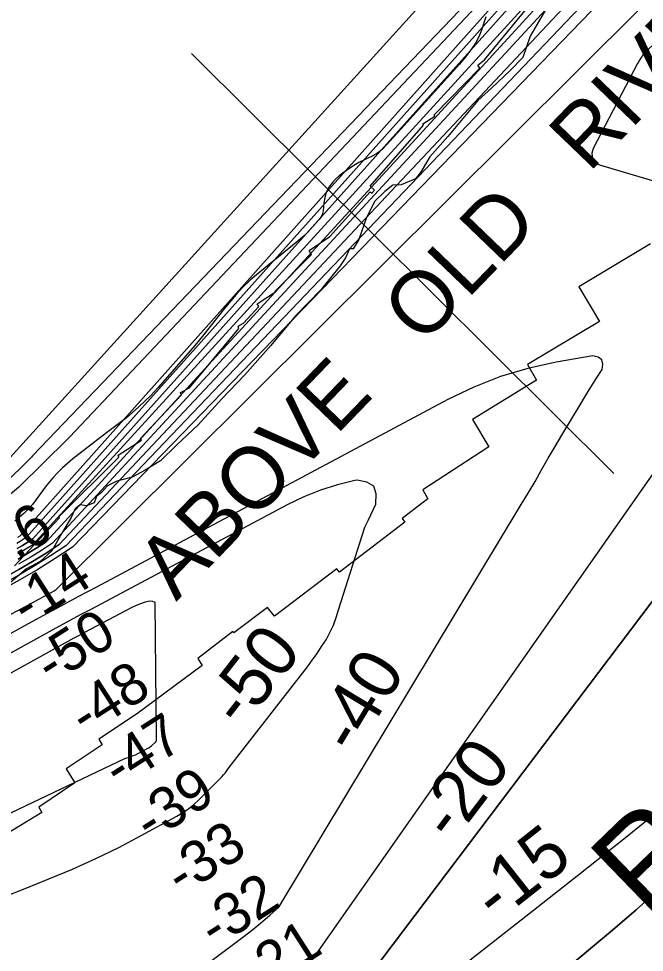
# Model space of a CAD drawing. Extents: x 3146026 to 3183936, y 897894 to 923344.
# Drawn here: x 3179758 to 3180766, y 906651 to 908156 of the extents above; entities that cross this region are included whole.
import ezdxf

# ---------------------------------------------------------------- set-up
doc = ezdxf.new("R2010")
doc.units = 0
for name, color, linetype in [('V-RIVR-EDGE', 7, 'Continuous'), ('V-RIVR-IDEN', 7, 'Continuous'), ('V-RIVR-RANG', 7, 'Continuous'), ('V-RRAP-RVMT', 7, 'Continuous'), ('V-RRAP-RVMT-IDEN', 7, 'Continuous'), ('V-SITE-VEGE', 7, 'Continuous'), ('V-TOPO-DPTH', 7, 'Continuous'), ('V-TOPO-MAJR', 7, 'Continuous'), ('V-TOPO-MAJR-IDEN', 7, 'Continuous'), ('V-TOPO-MINR', 7, 'Continuous'), ('V-TOPO-MINR-IDEN', 7, 'Continuous'), ('V-TOPO-WATR', 7, 'Continuous')]:
    doc.layers.add(name, color=color, linetype=linetype)

msp = doc.modelspace()

# ---------------------------------------------------------------- linework, layer by layer
at = {"layer": 'V-RIVR-EDGE'}
for points in [[(3180620, 908192.7), (3180582.5, 908127.7), (3180570.4, 908093.1), (3180550, 908072.4), (3180520.4, 908044.3), (3180498.2, 908024), (3180449.5, 907965.9), (3180420.8, 907933.2), (3180406.9, 907909.2), (3180397.6, 907897.7), (3180374.5, 907888), (3180361.1, 907887.6), (3180348.1, 907877), (3180331.9, 907861.8), (3180318.5, 907835.5), (3180306.4, 907800), (3180297.1, 907784.8), (3180291.1, 907784.8), (3180285.1, 907770.5), (3180276.3, 907757.6), (3180245.2, 907718.9), (3180204.5, 907676.9), (3180164.6, 907629), (3180122, 907581.1), (3180085.9, 907543.3), (3180047.5, 907501.3), (3180012.7, 907468.6), (3179986.8, 907443.3), (3179962.3, 907428.1), (3179941, 907416.6), (3179916.5, 907410.2), (3179901.7, 907402.9), (3179892, 907392.3), (3179883.7, 907385.8), (3179880, 907375.2), (3179867.5, 907370.6), (3179857.3, 907372)], [(3179857.3, 907372), (3179849.4, 907365.6), (3179842.9, 907351.7), (3179828.1, 907326.4), (3179811.9, 907298.2), (3179792.9, 907280.7), (3179771.1, 907268.8), (3179742, 907244.4)]]:
    msp.add_lwpolyline(points, dxfattribs=at)
at = {"layer": 'V-RIVR-RANG'}
msp.add_line((3180036.6, 908099.7), (3180717, 907422.5), dxfattribs=at)
at = {"layer": 'V-RRAP-RVMT'}
for p, q in [((3180508.7, 908089.5), (3180598.8, 908198.8)), ((3180498, 908080.7), (3180508.7, 908089.5)), ((3180501.4, 908076), (3180498, 908080.7)), ((3180427.6, 908000.6), (3180501.4, 908076)), ((3180409.2, 907986.4), (3180428.8, 907998.8)), ((3180428.8, 907998.8), (3180427.6, 908000.6)), ((3180324.4, 907885.7), (3180410.5, 907983.9)), ((3180410.5, 907983.9), (3180409.2, 907986.4)), ((3180331.4, 907879.4), (3180324.4, 907885.7)), ((3180259.7, 907804.8), (3180324.6, 907876.7)), ((3180324.6, 907876.7), (3180327.5, 907874.8)), ((3180327.5, 907874.8), (3180331.4, 907879.4)), ((3180226.3, 907781.9), (3180259.7, 907804.8)), ((3180776.4, 907792.7), (3180660.9, 907723.7)), ((3180230.3, 907775.6), (3180226.3, 907781.9)), ((3180171.1, 907716.3), (3180230.3, 907775.6)), ((3180172, 907715.3), (3180171.1, 907716.3)), ((3180660.9, 907723.7), (3180693.8, 907667.5)), ((3180142.6, 907696.2), (3180172, 907715.3)), ((3180120.7, 907665.1), (3180145.4, 907691.8)), ((3180145.4, 907691.8), (3180142.6, 907696.2)), ((3180033.3, 907560.6), (3180112.9, 907656.3)), ((3180112.2, 907660.1), (3180120.7, 907665.1)), ((3180112.9, 907656.3), (3180112.2, 907660.1)), ((3180693.8, 907667.5), (3180577.9, 907598.4)), ((3180577.9, 907598.4), (3180592.8, 907573.2)), ((3180592.8, 907573.2), (3180489.6, 907509.8)), ((3180019.2, 907553.1), (3180033.3, 907560.6)), ((3180020.5, 907549.3), (3180019.2, 907553.1)), ((3179954.4, 907479), (3180020.5, 907549.3)), ((3180489.6, 907509.8), (3180515.7, 907465.9)), ((3179918.8, 907452.1), (3179956.4, 907476.5)), ((3179956.4, 907476.5), (3179954.4, 907479)), ((3180515.7, 907465.9), (3180409.7, 907396.2)), ((3179823, 907352.9), (3179919.9, 907449.2)), ((3179919.9, 907449.2), (3179918.8, 907452.1)), ((3180409.7, 907396.2), (3180417.3, 907381.8)), ((3180417.3, 907381.8), (3180376.2, 907350)), ((3179751.8, 907273.7), (3179824.4, 907351.3)), ((3179824.4, 907351.3), (3179823, 907352.9)), ((3180380.4, 907344.2), (3180275.3, 907263.7)), ((3180376.2, 907350), (3180380.4, 907344.2)), ((3180270.7, 907269), (3180170.6, 907192.9)), ((3180275.3, 907263.7), (3180270.7, 907269)), ((3180159, 907206.8), (3180105.1, 907165.9)), ((3180170.6, 907192.9), (3180159, 907206.8)), ((3180103.3, 907167.9), (3180047, 907124.5)), ((3180105.1, 907165.9), (3180103.3, 907167.9)), ((3180047, 907124.5), (3180054.2, 907113.1)), ((3180054.2, 907113.1), (3179948, 907035)), ((3179948, 907035), (3179887.6, 906994.7)), ((3179887.6, 906994.7), (3179892.9, 906985.1)), ((3179892.9, 906985.1), (3179834.8, 906946.6)), ((3179834.8, 906946.6), (3179848.8, 906923.9)), ((3179848.8, 906923.9), (3179790.9, 906884.8)), ((3179795.5, 906876.4), (3179736.7, 906840.1)), ((3179790.9, 906884.8), (3179795.5, 906876.4))]:
    msp.add_line(p, q, dxfattribs=at)
at = {"layer": 'V-SITE-VEGE'}
for p, q in [((3180511.1, 908158.9), (3180503.9, 908137.1)), ((3180499.6, 908126.5), (3180494.2, 908116.5)), ((3180503.9, 908137.1), (3180499.6, 908126.5)), ((3180488.3, 908107.6), (3180478.8, 908094.7)), ((3180494.2, 908116.5), (3180488.3, 908107.6)), ((3180478.8, 908094.7), (3180468.6, 908082.5)), ((3180468.6, 908082.5), (3180374.1, 907977.8)), ((3180374.1, 907977.8), (3180345.1, 907946.2)), ((3180341.2, 907942.6), (3180334.6, 907938.1)), ((3180345.1, 907946.2), (3180341.2, 907942.6)), ((3180327.6, 907934.1), (3180306.6, 907924.1)), ((3180334.6, 907938.1), (3180327.6, 907934.1)), ((3180298.3, 907919.2), (3180286.4, 907911.3)), ((3180306.6, 907924.1), (3180298.3, 907919.2)), ((3180274.8, 907902.3), (3180268.3, 907896.5)), ((3180286.4, 907911.3), (3180274.8, 907902.3)), ((3180258.1, 907884.2), (3180255.7, 907880)), ((3180263.9, 907891.8), (3180258.1, 907884.2)), ((3180268.3, 907896.5), (3180263.9, 907891.8)), ((3180251.5, 907867.4), (3180249.9, 907859)), ((3180253.8, 907875.6), (3180251.5, 907867.4)), ((3180255.7, 907880), (3180253.8, 907875.6)), ((3180249.9, 907859), (3180248.8, 907846.1)), ((3180246.1, 907837.6), (3180242.2, 907831.9)), ((3180247.9, 907841.8), (3180246.1, 907837.6)), ((3180248.8, 907846.1), (3180247.9, 907841.8)), ((3180237.7, 907826.7), (3180223.4, 907811.3)), ((3180242.2, 907831.9), (3180237.7, 907826.7)), ((3180223.4, 907811.3), (3180216, 907804)), ((3180208.2, 907797.1), (3180144.6, 907745.8)), ((3180216, 907804), (3180208.2, 907797.1)), ((3180131.5, 907734.5), (3180118.9, 907722.4)), ((3180144.6, 907745.8), (3180131.5, 907734.5)), ((3180118.9, 907722.4), (3180108.6, 907711.2)), ((3180108.6, 907711.2), (3180091.5, 907691)), ((3180091.5, 907691), (3180054.5, 907644.2)), ((3180054.5, 907644.2), (3180041.9, 907628.9)), ((3180041.9, 907628.9), (3180012.8, 907594.9)), ((3180012.8, 907594.9), (3179983.2, 907561.3)), ((3179983.2, 907561.3), (3179971.1, 907548.4)), ((3179971.1, 907548.4), (3179952, 907530)), ((3179952, 907530), (3179932, 907512.6)), ((3179932, 907512.6), (3179919.4, 907502.7)), ((3179919.4, 907502.7), (3179900.1, 907488.2)), ((3179900.1, 907488.2), (3179880.9, 907473.6)), ((3179880.9, 907473.6), (3179845.8, 907446.1)), ((3179845.8, 907446.1), (3179828.9, 907431.6)), ((3179828.9, 907431.6), (3179820.8, 907423.8)), ((3179813.2, 907415.7), (3179802.9, 907403)), ((3179820.8, 907423.8), (3179813.2, 907415.7)), ((3179802.9, 907403), (3179780.7, 907372.9)), ((3179780.7, 907372.9), (3179775.9, 907367.4)), ((3179766.6, 907358.4), (3179752, 907345.8)), ((3179775.9, 907367.4), (3179766.6, 907358.4))]:
    msp.add_line(p, q, dxfattribs=at)
at = {"layer": 'V-TOPO-DPTH'}
for points in [[(3181152.1, 908350.1), (3180826.7, 908152.2), (3180819.6, 908147.6), (3180812.7, 908142.7), (3180806.1, 908137.3), (3180799.7, 908131.6), (3180767.8, 908101.6), (3180765.9, 908099.6), (3180764.1, 908097.5), (3180762.5, 908095.3), (3180761, 908093), (3180759.5, 908090.6), (3180758.2, 908088.2), (3180756.8, 908085.8), (3180755.5, 908083.3), (3180684.1, 907946.5), (3180682.7, 907942.6), (3180681.9, 907938.8), (3180682.1, 907934.8), (3180683, 907930.8), (3180684.8, 907927.2), (3180687.2, 907924.2)], [(3180950.1, 908332.2), (3180985.4, 908248.7), (3180826.7, 908152.2), (3180819.6, 908147.6), (3180812.7, 908142.7), (3180806.1, 908137.3), (3180799.7, 908131.6), (3180767.8, 908101.6), (3180765.9, 908099.6), (3180764.1, 908097.5), (3180762.5, 908095.3), (3180761, 908093), (3180759.5, 908090.6), (3180758.2, 908088.2), (3180756.8, 908085.8), (3180755.5, 908083.3), (3180684.1, 907946.5), (3180682.7, 907942.6), (3180681.9, 907938.8), (3180682.1, 907934.8), (3180683, 907930.8), (3180684.8, 907927.2), (3180687.2, 907924.2)], [(3179756.2, 907301.6), (3179764.7, 907306.6), (3179773, 907311.8), (3179781.2, 907317.2), (3180639.5, 908275.7)], [(3180689, 908280.2), (3179802.5, 907312.8), (3179787.7, 907303.1), (3179772.8, 907293.7), (3179757.5, 907284.8)], [(3179757.5, 907284.8), (3179772.8, 907293.7), (3179787.7, 907303.1), (3179802.5, 907312.8), (3180689, 908280.2)], [(3180729.5, 908219), (3179844.9, 907304), (3179817.1, 907285.7), (3179789, 907268), (3179760.3, 907251.2), (3179731.2, 907235)], [(3180729.5, 908219), (3179844.9, 907304), (3179817.1, 907285.7), (3179789, 907268), (3179760.3, 907251.2), (3179731.2, 907235)], [(3179736.7, 907255.6), (3179758.9, 907268), (3179780.9, 907280.8), (3179802.4, 907294.4), (3179823.7, 907308.4), (3180684.8, 908225.8)], [(3180684.8, 908225.8), (3179823.7, 907308.4), (3179802.4, 907294.4), (3179780.9, 907280.8), (3179758.9, 907268), (3179736.7, 907255.6)], [(3179470.3, 907053.7), (3179492.2, 907064.3), (3179558.6, 907097.8), (3179624.7, 907132), (3179731.3, 907188.1), (3179744.8, 907195.2), (3179758.3, 907202.4), (3179771.7, 907209.6), (3179785.1, 907216.9), (3179805, 907227.8), (3179808.5, 907229.7), (3179811.9, 907231.6), (3179815.3, 907233.5), (3179818.7, 907235.5), (3180762.5, 908175.5)], [(3179758.3, 907202.4), (3179771.7, 907209.6), (3179785.1, 907216.9), (3179805, 907227.8), (3179808.5, 907229.7), (3179811.9, 907231.6), (3179815.3, 907233.5), (3179818.7, 907235.5), (3180762.5, 908175.5)], [(3180687.2, 907924.2), (3180690.4, 907922), (3180694, 907920.3), (3180791.9, 907891), (3180794.7, 907890), (3180797.4, 907888.8), (3180800, 907887.3), (3180802.5, 907885.7), (3180805, 907884.4), (3180807.6, 907883.7), (3180810.2, 907883.8), (3180812.9, 907884.5), (3180921.4, 907931.2), (3180932.4, 907936.4), (3180943.2, 907942), (3180953.6, 907948.3), (3180963.7, 907955), (3181053.5, 908018.7), (3181095, 908048.7), (3181136.3, 908079), (3181177.1, 908109.9), (3181217.6, 908141.2), (3181257.8, 908173.1)], [(3180687.2, 907924.2), (3180690.4, 907922), (3180694, 907920.3), (3180791.9, 907891), (3180794.7, 907890), (3180797.4, 907888.8), (3180800, 907887.3), (3180802.5, 907885.7), (3180805, 907884.4), (3180807.6, 907883.7), (3180810.2, 907883.8), (3180812.9, 907884.5), (3180921.4, 907931.2), (3180932.4, 907936.4), (3180943.2, 907942), (3180953.6, 907948.3), (3180963.7, 907955), (3181053.5, 908018.7), (3181095, 908048.7), (3181136.3, 908079), (3181177.1, 908109.9), (3181217.6, 908141.2), (3181257.8, 908173.1)], [(3181598.3, 907479.1), (3181599.9, 908045.1), (3181597.7, 908043.3), (3181552.6, 908005.3), (3181507.3, 907967.5), (3181461.8, 907930), (3181416.1, 907892.8), (3181370.1, 907855.9), (3181323.9, 907819.3), (3181159, 907689.6), (3181142.1, 907675.9), (3181125.4, 907661.8), (3181109.2, 907647.3), (3181093.2, 907632.4), (3180256.9, 906525.6)], [(3180256.9, 906525.6), (3181093.2, 907632.4), (3181109.2, 907647.3), (3181125.4, 907661.8), (3181142.1, 907675.9), (3181159, 907689.6), (3181323.9, 907819.3), (3181370.1, 907855.9), (3181416.1, 907892.8), (3181461.8, 907930), (3181507.3, 907967.5), (3181552.6, 908005.3), (3181597.7, 908043.3), (3181599.9, 908045.1)], [(3180680.2, 907562), (3180689.1, 907576.1), (3180698.1, 907590.1), (3180699.5, 907599), (3180698, 907606), (3180692.1, 907610.1), (3180683.4, 907612.3), (3180624.1, 907601.9), (3180578.8, 907591.8), (3180534.5, 907578.8), (3180491.6, 907561.7), (3180449.7, 907541.8), (3179883.9, 907239.7), (3179855, 907224.3), (3179826.3, 907208.8), (3179797.5, 907193.2), (3179768.8, 907177.5), (3179706.8, 907143.5), (3179647.4, 907110.3), (3179588.3, 907076.5), (3179529.8, 907041.7), (3179483.1, 907013.3), (3179470.3, 907053.7)], [(3180680.2, 907562), (3180689.1, 907576.1), (3180698.1, 907590.1), (3180699.5, 907599), (3180698, 907606), (3180692.1, 907610.1), (3180683.4, 907612.3), (3180624.1, 907601.9), (3180578.8, 907591.8), (3180534.5, 907578.8), (3180491.6, 907561.7), (3180449.7, 907541.8), (3179883.9, 907239.7), (3179855, 907224.3), (3179826.3, 907208.8), (3179797.5, 907193.2), (3179768.8, 907177.5), (3179706.8, 907143.5)], [(3180889.3, 907578.3), (3180230.3, 906637.6)], [(3180889.3, 907578.3), (3180230.3, 906637.6)], [(3179730.6, 906384.9), (3179803.8, 906438.7), (3179876.8, 906492.9), (3179949.5, 906547.4), (3180117.2, 906673.9), (3180132.7, 906685.8), (3180148, 906698.1), (3180162.9, 906710.7), (3180177.7, 906723.5), (3180568.1, 907372.5), (3180579.3, 907390.9), (3180590.2, 907409.7), (3180600.8, 907428.6), (3180611.5, 907447.4), (3180622.4, 907466.1), (3180633.5, 907484.7), (3180662.9, 907533.6), (3180671.5, 907547.8), (3180680.2, 907562)], [(3179730.6, 906384.9), (3179803.8, 906438.7), (3179876.8, 906492.9), (3179949.5, 906547.4), (3180117.2, 906673.9), (3180132.7, 906685.8), (3180148, 906698.1), (3180162.9, 906710.7), (3180177.7, 906723.5), (3180568.1, 907372.5), (3180579.3, 907390.9), (3180590.2, 907409.7), (3180600.8, 907428.6), (3180611.5, 907447.4), (3180622.4, 907466.1), (3180633.5, 907484.7), (3180662.9, 907533.6), (3180671.5, 907547.8), (3180680.2, 907562)], [(3180455.5, 906470.1), (3180714.9, 906686.9), (3180752.9, 906719.4), (3180790.2, 906752.7)], [(3180790.2, 906752.7), (3180752.9, 906719.4), (3180714.9, 906686.9), (3180455.5, 906470.1)]]:
    msp.add_lwpolyline(points, dxfattribs=at)
at = {"layer": 'V-TOPO-MAJR'}
for points in [[(3180651.1, 908340.8), (3179840.7, 907482), (3179837.6, 907478.5), (3179758.9, 907400.7), (3179741.5, 907385.9), (3179723, 907373), (3179702.8, 907362.8), (3179681.4, 907354.6), (3179600.9, 907330.1), (3179595.5, 907329), (3179590.2, 907328.5), (3179584.9, 907329), (3179579.6, 907330.2), (3179209.3, 907551.4), (3179200.7, 907555.7), (3179192.5, 907560.7), (3179184.9, 907566.4), (3179177.6, 907572.7), (3179171.9, 907579.9), (3179035.9, 907917.9), (3178988.6, 908019.3), (3178942.1, 908121.1), (3178896.8, 908223.5)], [(3180273.8, 907202.9), (3180316.2, 907336), (3180321.7, 907348.1), (3180333.7, 907373.5), (3180334.4, 907389.7), (3180330.4, 907402.1), (3180319.3, 907408.9), (3180303.4, 907412), (3180300.1, 907411.3), (3180272.1, 907404.4), (3180244.6, 907395.8), (3180218, 907384.9), (3180192, 907372.5), (3179874.4, 907203.7), (3179857.6, 907194.7), (3179840.8, 907185.7), (3179824.1, 907176.6), (3179807.4, 907167.4), (3179553.3, 907027.4)], [(3179730.8, 906738.6), (3179769, 906754), (3179807.2, 906769.3), (3179845.1, 906785.2), (3179882.6, 906802), (3179919.5, 906820.1), (3179955.9, 906839.2), (3180013.4, 906870.5), (3180022.8, 906876.2), (3180031.8, 906882.3), (3180040.3, 906889.2), (3180048.4, 906896.6), (3180083.2, 906931.2), (3180085.9, 906933.9), (3180088.4, 906936.8), (3180090.8, 906939.7), (3180093.1, 906942.8), (3180095.3, 906945.9), (3180097.5, 906949), (3180099.8, 906952), (3180102.1, 906955.1), (3180223.5, 907111.3), (3180231.4, 907121.9), (3180239.1, 907132.6), (3180246.4, 907143.6), (3180253.5, 907154.8), (3180259.8, 907166.3), (3180265.4, 907178.1), (3180270, 907190.4), (3180273.8, 907202.9)]]:
    msp.add_lwpolyline(points, dxfattribs=at)
at = {"layer": 'V-TOPO-MINR'}
for points in [[(3180697.3, 908499.4), (3180667.6, 908461.5), (3180649.9, 908440.5), (3180631.4, 908420.2), (3180611.7, 908401.2), (3180591.1, 908382.9), (3179717.7, 907419.4), (3179718.1, 907418.5), (3179718.2, 907418), (3179717.7, 907416.5), (3179717.1, 907415.7), (3179707.8, 907406.6), (3179705.8, 907404.9), (3179703.7, 907403.4), (3179703.2, 907403.2)], [(3180655.2, 908364.6), (3179780.5, 907451.2), (3179779.1, 907449.1), (3179777.4, 907447.2), (3179733.4, 907403.7)], [(3181152.1, 908350.1), (3180826.7, 908152.2), (3180819.6, 908147.6), (3180812.7, 908142.7), (3180806.1, 908137.3), (3180799.7, 908131.6), (3180767.8, 908101.6), (3180765.9, 908099.6), (3180764.1, 908097.5), (3180762.5, 908095.3), (3180761, 908093), (3180759.5, 908090.6), (3180758.2, 908088.2), (3180756.8, 908085.8), (3180755.5, 908083.3), (3180684.1, 907946.5), (3180682.7, 907942.6), (3180681.9, 907938.8), (3180682.1, 907934.8), (3180683, 907930.8), (3180684.8, 907927.2), (3180687.2, 907924.2)], [(3180647.1, 908318), (3179760, 907321.6), (3179756.6, 907319.4)], [(3180643.2, 908296.3), (3179770.6, 907319.4), (3179765.6, 907316.1), (3179760.6, 907313), (3179755.5, 907310)], [(3180639.5, 908275.7), (3179781.2, 907317.2), (3179773, 907311.8), (3179764.7, 907306.6), (3179756.2, 907301.6)], [(3180670.4, 908282.4), (3179780.4, 907307.4), (3179768.7, 907300.1), (3179756.8, 907293.2)], [(3180666.1, 908234.4), (3179813.1, 907310.6), (3179795.1, 907298.7), (3179776.8, 907287.3), (3179758.2, 907276.4)], [(3180729.5, 908219), (3179844.9, 907304), (3179817.1, 907285.7), (3179789, 907268), (3179760.3, 907251.2), (3179731.2, 907235)], [(3180707.8, 908222.3), (3179834.3, 907306.2), (3179809.8, 907290), (3179784.9, 907274.4), (3179759.6, 907259.6), (3179733.9, 907245.3)], [(3180684.8, 908225.8), (3179823.7, 907308.4), (3179802.4, 907294.4), (3179780.9, 907280.8), (3179758.9, 907268), (3179736.7, 907255.6)], [(3179758.3, 907202.4), (3179771.7, 907209.6), (3179785.1, 907216.9), (3179805, 907227.8), (3179808.5, 907229.7), (3179811.9, 907231.6), (3179815.3, 907233.5), (3179818.7, 907235.5), (3180762.5, 908175.5)], [(3180687.2, 907924.2), (3180690.4, 907922), (3180694, 907920.3), (3180791.9, 907891), (3180794.7, 907890), (3180797.4, 907888.8), (3180800, 907887.3), (3180802.5, 907885.7), (3180805, 907884.4), (3180807.6, 907883.7), (3180810.2, 907883.8), (3180812.9, 907884.5), (3180921.4, 907931.2), (3180932.4, 907936.4), (3180943.2, 907942), (3180953.6, 907948.3), (3180963.7, 907955), (3181053.5, 908018.7), (3181095, 908048.7), (3181136.3, 908079), (3181177.1, 908109.9), (3181217.6, 908141.2), (3181257.8, 908173.1)], [(3180767.8, 908101.6), (3180765.9, 908099.6), (3180764.1, 908097.5), (3180762.5, 908095.3), (3180761, 908093), (3180759.5, 908090.6), (3180758.2, 908088.2), (3180756.8, 908085.8), (3180755.5, 908083.3), (3180684.1, 907946.5), (3180682.7, 907942.6), (3180681.9, 907938.8), (3180682.1, 907934.8), (3180683, 907930.8), (3180684.8, 907927.2), (3180687.2, 907924.2), (3180690.4, 907922), (3180694, 907920.3), (3180791.9, 907891)], [(3180256.9, 906525.6), (3181093.2, 907632.4), (3181109.2, 907647.3), (3181125.4, 907661.8), (3181142.1, 907675.9), (3181159, 907689.6), (3181323.9, 907819.3), (3181370.1, 907855.9), (3181416.1, 907892.8), (3181461.8, 907930), (3181507.3, 907967.5), (3181552.6, 908005.3), (3181597.7, 908043.3), (3181599.9, 908045.1)], [(3180680.2, 907562), (3180689.1, 907576.1), (3180698.1, 907590.1), (3180699.5, 907599), (3180698, 907606), (3180692.1, 907610.1), (3180683.4, 907612.3), (3180624.1, 907601.9), (3180578.8, 907591.8), (3180534.5, 907578.8), (3180491.6, 907561.7), (3180449.7, 907541.8), (3179883.9, 907239.7), (3179855, 907224.3), (3179826.3, 907208.8), (3179797.5, 907193.2), (3179768.8, 907177.5), (3179706.8, 907143.5)], [(3180889.3, 907578.3), (3180230.3, 906637.6)], [(3179730.6, 906384.9), (3179803.8, 906438.7), (3179876.8, 906492.9), (3179949.5, 906547.4), (3180117.2, 906673.9), (3180132.7, 906685.8), (3180148, 906698.1), (3180162.9, 906710.7), (3180177.7, 906723.5), (3180568.1, 907372.5), (3180579.3, 907390.9), (3180590.2, 907409.7), (3180600.8, 907428.6), (3180611.5, 907447.4), (3180622.4, 907466.1), (3180633.5, 907484.7), (3180662.9, 907533.6), (3180671.5, 907547.8), (3180680.2, 907562)], [(3179980.6, 906993.8), (3179978.4, 907214.6), (3179974.5, 907216.5), (3179969.4, 907217.1), (3179962, 907215.1), (3179954.7, 907212.7), (3179947.6, 907209.8), (3179940.7, 907206.5), (3179864.4, 907166.2), (3179860.2, 907163.9), (3179855.9, 907161.7), (3179851.7, 907159.4), (3179847.5, 907157.1), (3179256.6, 906830.2)], [(3179274.2, 906651.3), (3179930.7, 906963.8), (3179934.7, 906965.2), (3179938.8, 906966.5), (3179942.7, 906968), (3179946.7, 906969.5), (3179950.5, 906971.3), (3179954.3, 906973.2), (3179966.5, 906979.8), (3179968, 906980.7), (3179970.8, 906982.7), (3179972.1, 906983.8), (3179979.2, 906990.3), (3179979.5, 906990.7), (3179980.3, 906991.9), (3179980.6, 906992.8), (3179980.6, 906993.3), (3179980.6, 906993.8)], [(3180288.9, 906484.6), (3180587.9, 906718.7), (3180660.8, 906776.2), (3180733.4, 906834), (3180805.7, 906892.2)], [(3180455.5, 906470.1), (3180714.9, 906686.9), (3180752.9, 906719.4), (3180790.2, 906752.7)]]:
    msp.add_lwpolyline(points, dxfattribs=at)
at = {"layer": 'V-TOPO-WATR'}
msp.add_lwpolyline([(3180689, 908280.2), (3179802.5, 907312.8), (3179787.7, 907303.1), (3179772.8, 907293.7), (3179757.5, 907284.8)], dxfattribs=at)

# ---------------------------------------------------------------- texts
at = {"layer": 'V-RIVR-IDEN'}
msp.add_text('REACH', height=150, rotation=44.039, dxfattribs=at).set_placement((3180772.7, 906700.2))
at = {"layer": 'V-RIVR-RANG'}
for s, rotation, p in [('35.6', 32.0783, (3179670.1, 907230.4)), ('-14', 32.6269, (3179771.6, 907175.3)), ('-50', 32.6269, (3179810.7, 907081.6)), ('-48', 32.6269, (3179866, 906998.2)), ('-47', 32.6269, (3179919.7, 906913.9)), ('-39', 32.6269, (3179970.2, 906827.5)), ('-33', 32.6269, (3180020.6, 906741)), ('-32', 32.6269, (3180074.4, 906656.7)), ('-21', 32.6269, (3180142.1, 906581.3))]:
    msp.add_text(s, height=67, rotation=rotation, dxfattribs=at).set_placement(p)
at = {"layer": 'V-RRAP-RVMT-IDEN'}
msp.add_text('ABOVE   OLD   RIVER', height=100, rotation=46.0853, dxfattribs=at).set_placement((3180012.1, 907215.6))
at = {"layer": 'V-TOPO-MAJR-IDEN'}
msp.add_text('-50', height=83, rotation=52.1678, dxfattribs=at).set_placement((3180118.1, 907009.4))
at = {"layer": 'V-TOPO-MINR-IDEN'}
for s, rotation, p in [('-40', 58.9702, (3180300.1, 906967.3)), ('-20', 52.9216, (3180457.9, 906826.1)), ('-15', 38.2518, (3180527.9, 906697.9))]:
    msp.add_text(s, height=83, rotation=rotation, dxfattribs=at).set_placement(p)

doc.saveas('drawing.dxf')
